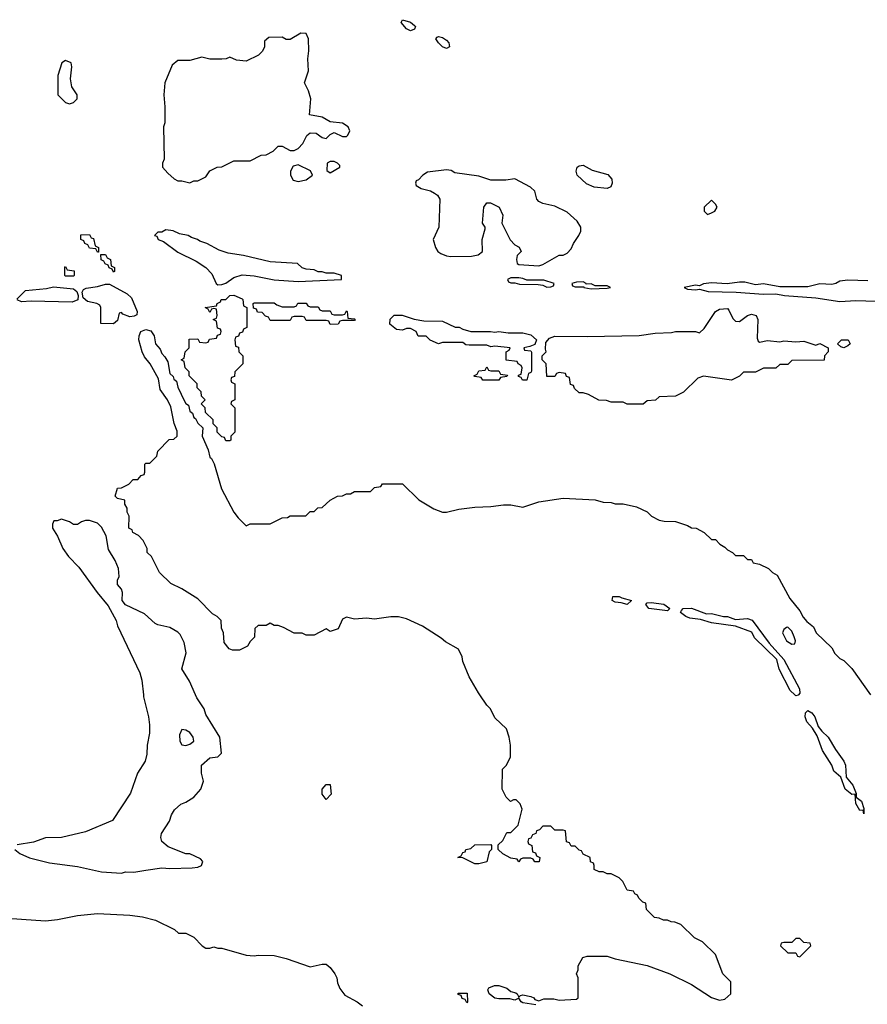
# Model space of a CAD drawing. Header units: inches. Extents: x 2348341 to 2479810, y 460419 to 613669.
# Tile 271 of 656: x 2383022 to 2387247, y 548458 to 553365. Entities that reach past the tile are written whole.
import ezdxf

# ---------------------------------------------------------------- set-up
doc = ezdxf.new("R2010")
doc.units = ezdxf.units.IN
doc.header["$MEASUREMENT"] = 0
doc.layers.add('C3584', color=7, linetype='Continuous')
doc.layers.add('C3585', color=7, linetype='Continuous')

msp = doc.modelspace()

# ---------------------------------------------------------------- linework, layer by layer
at = {"layer": 'C3584', "color": 2}
for points, elevation in [([(2382998, 549230), (2383022, 549210), (2383070, 549187.3), (2383170, 549162.8), (2383310, 549144.7), (2383430, 549118), (2383530, 549111.3), (2383550, 549118), (2383590, 549116), (2383650, 549126), (2383730, 549138.8), (2383770, 549134), (2383882, 549138), (2383910, 549141), (2383928, 549150), (2383935.3, 549170), (2383923.1, 549183.1), (2383870, 549208), (2383850, 549208), (2383762, 549242), (2383730, 549268.7), (2383725.2, 549290), (2383729.2, 549310), (2383769, 549370), (2383778, 549402), (2383793.6, 549426.4), (2383824.7, 549455.3), (2383850, 549464.7), (2383890, 549491), (2383925.2, 549530), (2383937.2, 549570), (2383928.7, 549610), (2383928.7, 549650), (2383970, 549686.8), (2384008.9, 549691.1), (2384028, 549710), (2384019, 549790), (2383950, 549902), (2383940.9, 549930), (2383905.1, 549985.1), (2383898.2, 550000)], 54), ([(2383638.2, 550000), (2383639.3, 549990), (2383663.8, 549890), (2383668.2, 549850), (2383668, 549810), (2383657.3, 549750), (2383655.9, 549704.1), (2383647.3, 549670), (2383608.2, 549610), (2383574.8, 549510), (2383485.2, 549374.8), (2383350, 549318), (2383230, 549289.4), (2383150, 549287), (2383090, 549266.6), (2383010, 549253.2)], 54), ([(2385595.3, 548455.3), (2385530, 548466), (2385522, 548470), (2385510, 548488), (2385490, 548479), (2385465.2, 548485.2), (2385410, 548484.5), (2385389.4, 548489.4), (2385362, 548510), (2385355.3, 548530), (2385360.2, 548539.8), (2385388.7, 548551.3), (2385410, 548551), (2385450, 548538.8), (2385470, 548522), (2385494.4, 548514.4), (2385502, 548510), (2385510, 548494), (2385518, 548502), (2385530, 548504.7), (2385570, 548497.3), (2385584.7, 548490), (2385590, 548482), (2385610, 548476), (2385634.8, 548485.2), (2385684.9, 548484.9), (2385710, 548478), (2385796.4, 548483.6), (2385806, 548490), (2385806, 548590), (2385798, 548610), (2385806, 548630), (2385806, 548650), (2385828.9, 548691.1), (2385850, 548698), (2385950, 548698), (2385990, 548684.7), (2386150, 548650.8), (2386262, 548610), (2386370, 548556), (2386470, 548491.3), (2386510, 548478), (2386536.4, 548483.6), (2386566, 548510), (2386566, 548570), (2386526, 548610), (2386490, 548706), (2386426, 548770), (2386386, 548790), (2386316.4, 548856.4), (2386287.3, 548867.3), (2386268.4, 548868.4), (2386250, 548878), (2386230, 548878), (2386210, 548888), (2386186, 548890), (2386146, 548930), (2386142, 548962), (2386127.3, 548967.3), (2386107.3, 548987.3), (2386102, 549002), (2386088, 549008), (2386082, 549022), (2386050, 549026), (2386028, 549070), (2386010, 549088), (2385970, 549108), (2385950, 549108), (2385930, 549118), (2385910, 549118), (2385886, 549130), (2385886, 549150), (2385882, 549162), (2385867.3, 549167.3), (2385866, 549190), (2385830, 549206), (2385822, 549222), (2385810, 549226), (2385790, 549246), (2385770, 549246), (2385762, 549262), (2385747.3, 549267.3), (2385742, 549322), (2385730, 549326), (2385690, 549326), (2385670, 549346), (2385630, 549346), (2385612.7, 549327.3), (2385598, 549322), (2385594, 549310), (2385578, 549302), (2385570, 549286), (2385558, 549282), (2385554, 549270), (2385558, 549258), (2385574, 549250), (2385578, 549218), (2385592.7, 549212.7), (2385598, 549198), (2385614, 549190), (2385611.6, 549168.4), (2385590, 549168), (2385582, 549182), (2385570, 549186), (2385530, 549186), (2385518, 549182), (2385510, 549168), (2385502, 549182), (2385470, 549186), (2385430, 549208), (2385406, 549230), (2385407.3, 549252.7), (2385430, 549274), (2385450, 549314), (2385470, 549314), (2385506, 549350), (2385526, 549430), (2385516.4, 549456.4), (2385496.4, 549476.4), (2385483.6, 549476.4), (2385468, 549468), (2385446, 549490), (2385426, 549530), (2385428, 549630), (2385448, 549650), (2385468.4, 549691.6), (2385468, 549750), (2385462, 549790), (2385448, 549830), (2385390, 549886), (2385368, 549930), (2385350, 549948), (2385315.3, 550000)], 50), ([(2386903.6, 550000), (2386902, 549998), (2386890, 549995.1), (2386885, 550000)], 46), ([(2382910, 548890.7), (2383150, 548874), (2383210, 548880.7), (2383310, 548901), (2383410, 548910.7), (2383570, 548902.8), (2383634.4, 548894.4), (2383698, 548878), (2383794, 548830), (2383812.7, 548812.7), (2383850, 548812), (2383890, 548792), (2383932, 548750), (2383950, 548738), (2383970, 548738), (2383990, 548744.7), (2384010, 548738), (2384030, 548738), (2384150, 548702.8), (2384190, 548698.8), (2384210, 548702.8), (2384290, 548701), (2384350, 548686), (2384470, 548644.7), (2384530, 548658), (2384550, 548658), (2384570, 548642), (2384592, 548610), (2384602, 548590), (2384605.4, 548565.4), (2384616.9, 548536.9), (2384642.8, 548502.8), (2384704.7, 548470), (2384731.3, 548450)], 50)]:
    msp.add_lwpolyline(points, dxfattribs=dict(at, elevation=elevation))
for points, elevation in [([(2387230, 549408), (2387226, 549426), (2387210, 549424), (2387190, 549458), (2387186, 549506), (2387170, 549504), (2387136, 549530), (2387115.3, 549590), (2387080.4, 549620.4), (2387069.3, 549650), (2387023.3, 549723.3), (2386996.6, 549796.6), (2386974.2, 549834.2), (2386945.6, 549865.6), (2386937, 549890), (2386939.3, 549910), (2386950, 549922.8), (2386970, 549910.4), (2386984.9, 549890), (2387002.4, 549842.4), (2387019.3, 549819.3), (2387052.2, 549790), (2387088.1, 549728.1), (2387128.9, 549670), (2387137.3, 549650), (2387141, 549590), (2387174.9, 549550), (2387190.8, 549509.2), (2387190.8, 549490.8), (2387217.3, 549470), (2387230, 549434)], 46), ([(2383830, 549828), (2383818.8, 549801.2), (2383820.7, 549770), (2383830, 549751.3), (2383850, 549747.3), (2383870, 549754.8), (2383889, 549770), (2383886, 549790), (2383870, 549813.2), (2383850, 549824)], 58), ([(2384550, 549478), (2384530, 549506), (2384529.5, 549530.5), (2384550, 549554), (2384570, 549554), (2384574, 549506)], 50), ([(2385290, 549158), (2385230, 549188), (2385206, 549190), (2385222, 549198), (2385230, 549214), (2385242, 549218), (2385246, 549230), (2385270, 549234), (2385290, 549252), (2385370, 549254), (2385374, 549250), (2385374, 549230), (2385362, 549218), (2385350, 549168.7), (2385310, 549158)], 50), ([(2386910, 548786), (2386890, 548786), (2386870, 548766), (2386830, 548766), (2386818, 548762), (2386814, 548750), (2386850, 548714), (2386890, 548714), (2386898, 548698), (2386910, 548694), (2386966, 548750), (2386962, 548762), (2386930, 548766)], 50), ([(2385250, 548466), (2385242, 548482), (2385227.3, 548487.3), (2385222, 548502), (2385207.3, 548507.3), (2385207.3, 548512.7), (2385252.7, 548512.7), (2385254, 548470)], 50)]:
    msp.add_lwpolyline(points, close=True, dxfattribs=dict(at, elevation=elevation))
at = {"layer": 'C3585', "color": 2}
for points, elevation in [([(2384970, 553309.4), (2384950, 553319.3), (2384922.7, 553350), (2384930, 553364.7), (2384970, 553353), (2384990, 553336), (2384994, 553330), (2384990, 553318)], 50), ([(2384422.8, 553297.2), (2384370, 553266), (2384350, 553266), (2384330, 553278), (2384263.6, 553276.4), (2384242, 553258), (2384242, 553230), (2384232.7, 553207.3), (2384211.6, 553188.4), (2384150, 553158), (2384103.1, 553163.1), (2384070, 553178), (2384051.1, 553168.9), (2384030, 553168), (2383970, 553168), (2383930, 553178), (2383870, 553162), (2383810, 553162), (2383782, 553138), (2383746, 553050), (2383741, 552990), (2383746, 552930), (2383744.7, 552850), (2383738, 552830), (2383742, 552670), (2383734, 552650), (2383734, 552630), (2383759.6, 552599.6), (2383791.6, 552571.6), (2383810, 552562), (2383830, 552562), (2383870, 552552), (2383890, 552562), (2383910, 552562), (2383950, 552582), (2383968.9, 552611.1), (2384006, 552630), (2384030, 552632), (2384090, 552662), (2384170, 552662), (2384226, 552690), (2384250, 552692), (2384286, 552710), (2384310, 552734), (2384330, 552734), (2384370, 552712), (2384390, 552712), (2384410, 552722), (2384432.3, 552747.7), (2384452.9, 552787.1), (2384470, 552801), (2384498.8, 552798.8), (2384530, 552778), (2384550, 552772), (2384570, 552792), (2384590, 552802), (2384630, 552782), (2384650, 552782), (2384658, 552790), (2384668, 552810), (2384659, 552830), (2384630, 552849), (2384570, 552855.3), (2384530, 552879), (2384466, 552890), (2384473.2, 552970), (2384461.2, 553010), (2384441.2, 553050), (2384461.2, 553110), (2384457.2, 553170), (2384462.7, 553210), (2384461.2, 553270), (2384450, 553295.3)], 54), ([(2385150, 553221.2), (2385130, 553229.3), (2385109.3, 553250), (2385095.3, 553270), (2385102.7, 553277.3), (2385110, 553281), (2385130, 553276.3), (2385150, 553262.8), (2385160.7, 553250), (2385164.7, 553230)], 50), ([(2383250, 553162), (2383231.1, 553148.9), (2383212.7, 553087.3), (2383212, 552990), (2383250, 552952), (2383270, 552946), (2383290, 552951.3), (2383308.7, 552970), (2383308.7, 552990), (2383282, 553030), (2383275.3, 553070), (2383282, 553130), (2383278, 553150)], 54), ([(2384410, 552642), (2384385.4, 552634.6), (2384371.3, 552610), (2384372, 552590), (2384385.4, 552565.4), (2384410, 552558), (2384450, 552566), (2384482, 552590), (2384472.1, 552612.1)], 54), ([(2384590, 552658), (2384570, 552658), (2384554, 552650), (2384552.7, 552612.7), (2384570, 552602), (2384618, 552630), (2384618, 552638), (2384606, 552650)], 54), ([(2385950, 552522.7), (2385886, 552530), (2385846.3, 552546.3), (2385801.2, 552590), (2385795.1, 552610), (2385801.2, 552630), (2385810, 552636.3), (2385830, 552639.3), (2385875.6, 552615.6), (2385953.4, 552593.4), (2385973.7, 552570), (2385974.9, 552550), (2385967.9, 552532.1)], 50), ([(2385150, 552617.2), (2385055.3, 552604.7), (2385032, 552590), (2385010, 552566), (2384998, 552562), (2384994, 552550), (2384998, 552538), (2385023.6, 552523.6), (2385070, 552511.3), (2385090, 552501), (2385104.7, 552490), (2385116, 552470), (2385110.7, 552330), (2385082, 552270), (2385094, 552230), (2385106.8, 552210), (2385120.3, 552200.3), (2385150, 552187.7), (2385170, 552184.9), (2385274, 552186), (2385307.3, 552192.7), (2385329.2, 552210), (2385327, 552270), (2385342, 552322), (2385342, 552330), (2385329, 552350), (2385335.3, 552430), (2385350, 552452), (2385368.7, 552451.3), (2385412, 552430), (2385430.7, 552390), (2385424.7, 552350), (2385467.3, 552267.3), (2385490, 552242), (2385511.1, 552231.1), (2385522, 552210), (2385502, 552190), (2385498, 552170), (2385502, 552150), (2385510, 552144.7), (2385610, 552138), (2385630, 552144.7), (2385710, 552192), (2385730, 552192), (2385750, 552202), (2385770, 552222), (2385782, 552250), (2385808.7, 552290), (2385818, 552310), (2385818, 552330), (2385800.2, 552360.2), (2385750, 552405.2), (2385690, 552435.3), (2385630, 552449), (2385610, 552459), (2385599, 552470), (2385589, 552510), (2385568.7, 552530), (2385490, 552572.3), (2385445.6, 552565.6), (2385370, 552565.2), (2385310, 552585.2), (2385190, 552602), (2385172.5, 552612.5)], 54), ([(2386470, 552466), (2386434, 552430), (2386434, 552410), (2386450, 552394), (2386470, 552402), (2386486, 552410), (2386498, 552430), (2386490, 552446)], 54), ([(2383750, 552318), (2383730, 552306), (2383710, 552306), (2383694, 552290), (2383705.4, 552285.4), (2383712, 552270), (2383738.5, 552258.5), (2383810, 552206.7), (2383901.6, 552161.6), (2383950, 552129), (2383978.7, 552098.7), (2384000.5, 552050), (2384010, 552043.7), (2384030, 552044.4), (2384050, 552052.4), (2384090, 552080.2), (2384130, 552093.1), (2384190, 552087.7), (2384290, 552069.1), (2384410, 552060.3), (2384626, 552070), (2384626, 552090), (2384590, 552102), (2384550, 552102), (2384530, 552108.7), (2384510, 552108.7), (2384490, 552118), (2384450, 552122), (2384430, 552128.7), (2384406, 552150), (2384270, 552158), (2384138, 552190), (2384060.9, 552200.9), (2384015.5, 552215.5), (2383955.3, 552250), (2383920.5, 552260.5), (2383908.7, 552270), (2383878.9, 552278.9), (2383862, 552290), (2383818, 552298), (2383787.3, 552312.7)], 54), ([(2383410, 552206), (2383402, 552222), (2383370, 552226), (2383362, 552242), (2383346, 552250), (2383342, 552262), (2383326, 552270), (2383327.3, 552292.7), (2383370, 552294), (2383378, 552278), (2383390, 552274), (2383398, 552238), (2383414, 552230), (2383414, 552206)], 50), ([(2383490, 552106), (2383482, 552122), (2383467.3, 552127.3), (2383462, 552142), (2383447.3, 552147.3), (2383442, 552162), (2383427.3, 552167.3), (2383426, 552194), (2383450, 552194), (2383458, 552178), (2383474, 552170), (2383478, 552138), (2383494, 552130), (2383494, 552110)], 50), ([(2383250, 552086), (2383246, 552090), (2383246, 552130), (2383250, 552134), (2383258, 552118), (2383292.7, 552112.7), (2383294, 552090), (2383290, 552086)], 50), ([(2385510, 552078), (2385470, 552078), (2385454, 552070), (2385458, 552058), (2385470, 552054), (2385490, 552054), (2385512.5, 552047.5), (2385605.4, 552045.4), (2385630, 552042), (2385650, 552032), (2385670, 552034), (2385682, 552038), (2385686, 552050), (2385634, 552066), (2385550, 552066), (2385530, 552075.3)], 54), ([(2385830, 552058), (2385796.4, 552056.4), (2385774, 552050), (2385778, 552038), (2385790, 552034), (2385834, 552034), (2385834, 552030), (2385870, 552024), (2385950, 552027.3), (2385966, 552030), (2385950, 552038), (2385890, 552038), (2385870, 552048), (2385846, 552046), (2385846, 552050)], 54), ([(2383570, 551883.7), (2383536.4, 551896.4), (2383530, 551906), (2383518, 551902), (2383510, 551866), (2383490, 551848.7), (2383426, 551850), (2383426, 551930), (2383422, 551942), (2383406, 551950), (2383360.1, 551960.1), (2383338, 551978), (2383333.6, 552006.4), (2383340.2, 552019.8), (2383352.5, 552027.5), (2383410, 552034.8), (2383450, 552047.3), (2383470, 552047.3), (2383558, 551998), (2383579, 551979), (2383606.8, 551910), (2383605.4, 551894.6), (2383592.8, 551887.2)], 50), ([(2384050, 551266), (2384042, 551282), (2384030, 551286), (2384006, 551310), (2384006, 551330), (2383986, 551350), (2383986, 551370), (2383947.3, 551407.3), (2383946, 551430), (2383926, 551450), (2383946, 551470), (2383928.4, 551488.4), (2383926, 551510), (2383906, 551530), (2383906, 551550), (2383866, 551590), (2383866, 551610), (2383846, 551630), (2383842, 551662), (2383826, 551670), (2383842, 551678), (2383846, 551710), (2383866, 551730), (2383867.3, 551772.7), (2383910, 551774), (2383918, 551758), (2383950, 551754), (2383962, 551758), (2383967.3, 551772.7), (2384002, 551778), (2384007.3, 551792.7), (2384022, 551798), (2384026, 551810), (2384022, 551822), (2384007.3, 551827.3), (2384002, 551862), (2383986, 551870), (2384002, 551878), (2384006, 551890), (2384002, 551922), (2383990, 551926), (2383978, 551922), (2383970, 551906), (2383962, 551922), (2383946, 551930), (2384002, 551938), (2384006, 551950), (2384022, 551958), (2384026, 551970), (2384048.9, 551971.1), (2384070, 551991), (2384090, 551991.3), (2384130, 551974), (2384134, 551970), (2384138, 551938), (2384154, 551930), (2384154, 551830), (2384138, 551822), (2384132.7, 551807.3), (2384118, 551802), (2384112.7, 551787.3), (2384098, 551782), (2384094, 551770), (2384098, 551738), (2384112.7, 551732.7), (2384114, 551710), (2384134, 551690), (2384134, 551650), (2384094, 551610), (2384092.7, 551587.3), (2384078, 551582), (2384074, 551570), (2384078, 551558), (2384094, 551550), (2384094, 551470), (2384078, 551462), (2384074, 551450), (2384094, 551430), (2384094, 551310), (2384074, 551290), (2384074, 551270), (2384070, 551266)], 50), ([(2384330, 551934), (2384390, 551934), (2384402, 551938), (2384408, 551952), (2384450, 551952), (2384458, 551938), (2384470, 551934), (2384510, 551934), (2384518, 551918), (2384530, 551914), (2384570, 551914), (2384578, 551898), (2384590, 551894), (2384630, 551894), (2384642, 551898), (2384650, 551914), (2384654, 551910), (2384658, 551878), (2384690, 551874), (2384694, 551870), (2384690, 551866), (2384630, 551866), (2384618, 551862), (2384610, 551848), (2384570, 551846), (2384562, 551862), (2384550, 551866), (2384450, 551866), (2384442, 551882), (2384430, 551886), (2384390, 551886), (2384378, 551882), (2384370, 551866), (2384270, 551866), (2384262, 551882), (2384247.3, 551887.3), (2384230, 551906), (2384207.3, 551907.3), (2384202, 551922), (2384187.3, 551927.3), (2384186, 551950), (2384190, 551954), (2384290, 551954), (2384303.6, 551943.6)], 50), ([(2386610, 551861), (2386650, 551891.3), (2386670, 551898), (2386692, 551890), (2386701, 551870), (2386696.9, 551776.9), (2386702.8, 551762.8), (2386710, 551758), (2386750, 551765.5), (2386810, 551758.8), (2386830, 551764), (2386890, 551758.8), (2386930, 551762), (2386990, 551742), (2387010, 551751), (2387052, 551730), (2387051.3, 551708.7), (2387034, 551690), (2387031.6, 551668.4), (2386870, 551666), (2386850, 551646), (2386810, 551646), (2386790, 551628), (2386730, 551628), (2386690, 551608), (2386630, 551608), (2386610, 551588.7), (2386570, 551568.7), (2386430, 551588.7), (2386402, 551578), (2386330, 551508), (2386290, 551488), (2386210, 551486), (2386191.6, 551468.4), (2386150, 551466), (2386130, 551448), (2386050, 551448), (2386030, 551458), (2385970, 551458), (2385947.3, 551467.3), (2385908.4, 551468.4), (2385856.4, 551496.4), (2385830, 551506), (2385810, 551506), (2385787.3, 551527.3), (2385782, 551542), (2385767.3, 551547.3), (2385762, 551582), (2385747.3, 551587.3), (2385742, 551602), (2385710, 551606), (2385698, 551602), (2385690, 551586), (2385650, 551586), (2385646, 551650), (2385626, 551670), (2385626, 551690), (2385646, 551710), (2385642, 551722), (2385644, 551756), (2385662, 551778), (2385690, 551787.7), (2385850, 551785.5), (2386110, 551790.8), (2386190, 551802.8), (2386270, 551806), (2386290, 551811.3), (2386390, 551811.3), (2386410, 551804.7), (2386434.2, 551825.8), (2386489.2, 551910), (2386510, 551922.8), (2386550, 551924.7), (2386557.3, 551917.3), (2386576, 551876), (2386590, 551862)], 50), ([(2385390, 551807.3), (2385410, 551810.8), (2385456.5, 551803.5), (2385530, 551804), (2385570, 551794.8), (2385598, 551770), (2385590, 551746), (2385564.7, 551735.3), (2385534, 551730), (2385538, 551718), (2385570, 551714), (2385572.7, 551707.3), (2385572.7, 551612.7), (2385570, 551606), (2385558, 551602), (2385550, 551568), (2385528.4, 551568.4), (2385522, 551582), (2385507.3, 551587.3), (2385507.3, 551592.7), (2385522, 551598), (2385526, 551630), (2385522, 551642), (2385506, 551650), (2385502, 551662), (2385447.3, 551667.3), (2385446, 551710), (2385462, 551718), (2385466, 551730), (2385390, 551737.2), (2385370, 551734), (2385350, 551742), (2385262, 551742), (2385245.2, 551745.2), (2385230, 551755.3), (2385130, 551755.3), (2385108.7, 551748.7), (2385067.3, 551767.3), (2385047.3, 551787.3), (2385008, 551788), (2384998, 551810), (2384970, 551826), (2384950, 551826), (2384930, 551818), (2384900.4, 551820.4), (2384867.3, 551847.3), (2384868.4, 551871.6), (2384888.4, 551891.6), (2384928.4, 551891.6), (2384987.3, 551872.7), (2385036.4, 551863.6), (2385130, 551862), (2385192.7, 551832.7), (2385211.6, 551831.6), (2385230, 551822), (2385270, 551811.3), (2385368.9, 551811.1)], 50), ([(2387130, 551729.3), (2387114.6, 551734.6), (2387098, 551750), (2387118, 551770), (2387151.3, 551770), (2387161, 551750), (2387150, 551739)], 50), ([(2385370, 551614), (2385410, 551614), (2385418, 551598), (2385452.7, 551592.7), (2385450, 551586), (2385418, 551582), (2385410, 551568), (2385330, 551568), (2385322, 551582), (2385290, 551586), (2385286, 551590), (2385302, 551598), (2385310, 551614), (2385342, 551618), (2385350, 551634), (2385358, 551618)], 50), ([(2386050, 550449.6), (2386019.3, 550459.3), (2385990, 550462.7), (2385975.3, 550470), (2385978, 550490), (2386010, 550490.4), (2386022.8, 550482.8), (2386071, 550470)], 46), ([(2386250, 550418), (2386158, 550430), (2386142, 550450), (2386150, 550458), (2386170, 550461), (2386232.1, 550452.1), (2386262, 550430)], 46), ([(2386850, 550338), (2386843.6, 550336.4), (2386830, 550326), (2386824.7, 550310), (2386844.7, 550270), (2386870, 550252), (2386886, 550254), (2386888, 550270), (2386882, 550290), (2386870, 550318)], 50)]:
    msp.add_lwpolyline(points, close=True, dxfattribs=dict(at, elevation=elevation))
for points, elevation in [([(2387250, 552064), (2387150, 552066), (2387110, 552061.2), (2387090, 552049.2), (2387070, 552045.2), (2387010, 552049), (2386950, 552033.2), (2386810, 552034), (2386730, 552048.7), (2386690, 552044), (2386636.5, 552056.5), (2386610, 552057.2), (2386548.9, 552048.9), (2386470, 552053.2), (2386430, 552048), (2386410, 552038), (2386390, 552042), (2386334, 552030), (2386350, 552022), (2386390, 552018), (2386410, 552022), (2386454, 552010), (2386593.1, 552006.9), (2386730, 551997.3), (2386790, 551998.8), (2386834, 551990), (2386990, 551978.7), (2387110, 551961.1), (2387190, 551964.6), (2387290, 551961.7)], 54), ([(2383007.3, 551972.7), (2383050, 552014.8), (2383154.8, 552025.2), (2383190, 552034), (2383290, 552022.8), (2383306, 552010), (2383314, 551990), (2383311.1, 551968.9), (2383282.8, 551957.2), (2383078.8, 551961.2), (2383030, 551958), (2383010, 551968)], 50), ([(2385315.3, 550000), (2385308.7, 550010), (2385262, 550090), (2385230, 550166), (2385228, 550190), (2385208.4, 550228.4), (2385144.7, 550264.7), (2385123.1, 550283.1), (2385030, 550342), (2384950, 550379), (2384910, 550389), (2384871.1, 550388.9), (2384790, 550378), (2384750, 550382), (2384690, 550378), (2384650, 550388), (2384630, 550378), (2384610, 550328.7), (2384570, 550315.3), (2384550, 550328.7), (2384490, 550298), (2384450, 550298), (2384430, 550308), (2384390, 550308), (2384336.4, 550336.4), (2384310, 550346), (2384290, 550346), (2384270, 550358), (2384250, 550346), (2384210, 550346), (2384194, 550330), (2384191.6, 550288.4), (2384170, 550266), (2384156.9, 550243.1), (2384116.9, 550223.1), (2384083.1, 550223.1), (2384066, 550230), (2384040.4, 550260.4), (2384038, 550310), (2384027.3, 550332.7), (2384026, 550370), (2384006, 550390), (2383983.1, 550403.1), (2383910, 550478), (2383830, 550528.7), (2383774.6, 550554.6), (2383718, 550610), (2383678, 550690), (2383658, 550710), (2383658, 550730), (2383638, 550770), (2383614.6, 550794.6), (2383586, 550810), (2383582, 550822), (2383566, 550830), (2383568, 550890), (2383558, 550910), (2383558, 550930), (2383546, 550950), (2383546, 550970), (2383510, 550978), (2383498, 550990), (2383509.2, 551030.8), (2383530, 551032), (2383566, 551050), (2383587.3, 551072.7), (2383610, 551074), (2383627.3, 551092.7), (2383642, 551098), (2383646, 551110), (2383646, 551150), (2383650, 551154), (2383670, 551154), (2383706, 551190), (2383710, 551214), (2383767.3, 551272.7), (2383790, 551274), (2383806, 551290), (2383806, 551314), (2383792.3, 551352.3), (2383775.9, 551435.9), (2383758, 551470), (2383721.7, 551521.7), (2383714.2, 551574.2), (2383672.7, 551650), (2383644.1, 551684.1), (2383632.7, 551710), (2383615.1, 551770), (2383617, 551790), (2383626, 551810), (2383650, 551820.5), (2383674.8, 551814.8), (2383692, 551790), (2383698, 551750), (2383722, 551722), (2383730, 551702), (2383745.4, 551685.4), (2383759.6, 551659.6), (2383770, 551602), (2383786.4, 551586.4), (2383790, 551574), (2383803.6, 551563.6), (2383810, 551534), (2383844, 551464), (2383850, 551452), (2383863.6, 551443.6), (2383870, 551414), (2383883.6, 551403.6), (2383890, 551382), (2383898, 551378), (2383910, 551354), (2383934, 551330), (2383932, 551290), (2383960.7, 551220.7), (2383970, 551184.7), (2383978, 551178), (2383991.1, 551151.1), (2384027.2, 551027.2), (2384090, 550910.7), (2384110, 550882.8), (2384150, 550842), (2384170, 550852), (2384270, 550852), (2384330, 550882), (2384356.4, 550883.6), (2384370, 550892), (2384447.3, 550892.7), (2384470, 550914), (2384490, 550914), (2384508.4, 550931.6), (2384530, 550934), (2384569.1, 550970.9), (2384606, 550990), (2384630, 550992), (2384650, 551002), (2384670, 551002), (2384690, 551014), (2384770, 551014), (2384790, 551034), (2384822, 551038), (2384830, 551052), (2384930, 551052), (2385011.6, 550971.6), (2385086.4, 550926.4), (2385130, 550911.3), (2385150, 550911.3), (2385210, 550926), (2385290, 550936), (2385370, 550938.8), (2385433.6, 550946.4), (2385470, 550946.8), (2385530, 550934.8), (2385610, 550962.8), (2385730, 550981), (2385890, 550971.3), (2385930, 550961), (2385970, 550958), (2385990, 550951.3), (2386030, 550951.3), (2386096.9, 550936.9), (2386150, 550912), (2386171.1, 550891.1), (2386210, 550871.3), (2386234.6, 550865.4), (2386290, 550864.7), (2386350, 550844.7), (2386370, 550832), (2386394, 550830), (2386434, 550810), (2386470, 550774), (2386490, 550774), (2386511.6, 550751.6), (2386536.9, 550736.9), (2386550, 550722), (2386574, 550710), (2386590, 550694), (2386630, 550694), (2386650, 550674), (2386670, 550674), (2386678, 550658), (2386710, 550652), (2386754, 550630), (2386774, 550610), (2386796.9, 550596.9), (2386860.7, 550480.7), (2386910, 550418), (2386927.3, 550387.3), (2386944.9, 550364.9), (2386978.8, 550338.8), (2386992, 550310), (2387070, 550234), (2387085.4, 550205.4), (2387110, 550182), (2387130, 550171.3), (2387170, 550132), (2387263.4, 550000)], 50), ([(2383898.2, 550000), (2383867.5, 550067.5), (2383829.3, 550130), (2383851.8, 550210), (2383841.2, 550261.2), (2383821.5, 550301.5), (2383810, 550313.2), (2383770, 550336), (2383710, 550349), (2383696.5, 550356.5), (2383643.1, 550403.1), (2383549.5, 550449.5), (2383533.2, 550470), (2383534, 550510), (2383530, 550526), (2383508.7, 550550), (2383509.1, 550570.9), (2383518, 550590), (2383514, 550630), (2383498, 550670), (2383464.2, 550724.2), (2383452.3, 550792.3), (2383430, 550836), (2383410, 550855.1), (2383370, 550869), (2383350, 550868.7), (2383330, 550862), (2383310, 550849), (2383289.2, 550849.2), (2383270, 550862), (2383230, 550875.3), (2383208, 550868), (2383192, 550868), (2383184.7, 550850), (2383186, 550830), (2383210.7, 550790.7), (2383237.3, 550730), (2383264.9, 550690), (2383316.4, 550636.4), (2383407.3, 550510), (2383463.4, 550443.4), (2383502, 550370), (2383510, 550344.7), (2383620.7, 550110), (2383630, 550074), (2383638.2, 550000)], 54), ([(2386885, 550000), (2386862.3, 550022.3), (2386807.8, 550127.8), (2386795.6, 550175.6), (2386684.9, 550284.9), (2386671.8, 550311.8), (2386590, 550342.7), (2386470, 550358.4), (2386415.5, 550375.5), (2386362.7, 550382.7), (2386342, 550390), (2386315.3, 550410), (2386320.2, 550419.8), (2386329.6, 550430.4), (2386370, 550432.2), (2386444.5, 550404.5), (2386470, 550405.5), (2386530, 550390.4), (2386550.3, 550390.3), (2386590, 550375.5), (2386650, 550381.3), (2386672.7, 550372.7), (2386758.3, 550258.3), (2386830, 550177.1), (2386908.2, 550030), (2386910, 550008), (2386903.6, 550000)], 46)]:
    msp.add_lwpolyline(points, dxfattribs=dict(at, elevation=elevation))

doc.saveas('drawing.dxf')
